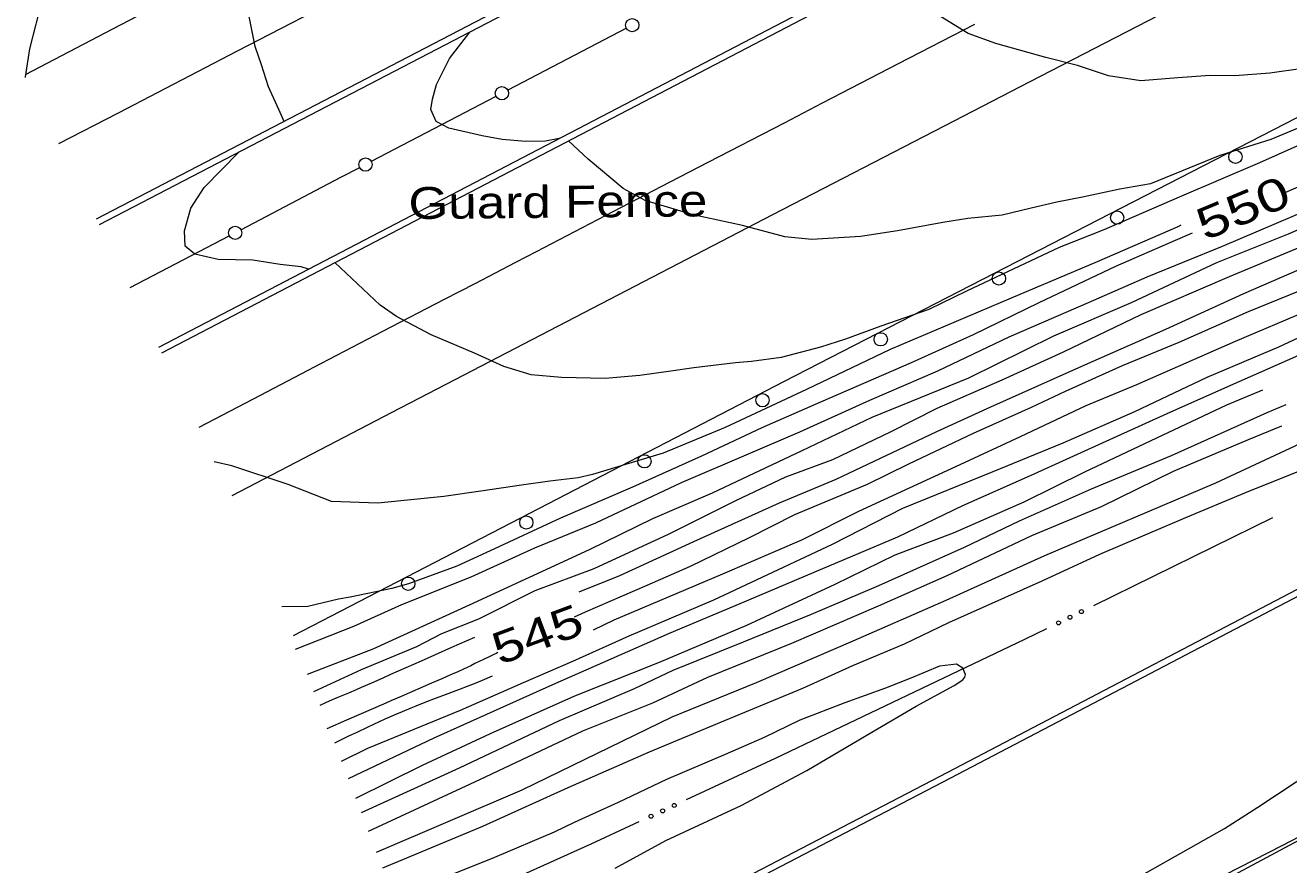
# Model space of a CAD drawing. Extents: x 2361284 to 2366480, y 6976556 to 6985346.
# Drawn here: x 2361374.2 to 2361564.2, y 6977415.8 to 6977542.1 of the extents above; entities that cross this region are included whole.
import ezdxf
from ezdxf.enums import TextEntityAlignment as Align

# ---------------------------------------------------------------- set-up
doc = ezdxf.new("R2010")
doc.units = 0
doc.header["$LTSCALE"] = 1.9
for name, color, linetype, lineweight in [('12', 7, 'Continuous', 13), ('13', 7, 'Continuous', 13), ('14', 7, 'Continuous', 13), ('17', 7, 'Continuous', 13), ('21', 7, 'Continuous', 13), ('3', 7, 'Continuous', 13), ('5', 7, 'Continuous', 13)]:
    doc.layers.add(name, color=color, linetype=linetype, lineweight=lineweight)

msp = doc.modelspace()

# ---------------------------------------------------------------- linework, layer by layer
at = {"layer": '12'}
for points in [[(2361595.83, 6977531.104), (2361592.634, 6977529.744), (2361590.136, 6977528.661), (2361588.474, 6977527.933), (2361585.155, 6977526.462), (2361582.72, 6977525.35), (2361579.482, 6977523.849), (2361577.856, 6977523.113), (2361573.767, 6977521.305), (2361571.719, 6977520.408), (2361568.643, 6977519.074), (2361563.754, 6977516.979)], [(2361601.989, 6977518.741), (2361599.522, 6977517.409), (2361596.026, 6977515.745), (2361589.757, 6977512.646), (2361584.808, 6977510.378), (2361576.99, 6977506.984), (2361567.259, 6977502.741), (2361558.145, 6977499.034), (2361547.697, 6977494.414), (2361539.2, 6977490.883), (2361530.606, 6977487.032), (2361525.509, 6977484.603), (2361516.786, 6977480.68), (2361507.039, 6977476.106), (2361500.868, 6977473.028), (2361489.931, 6977468.443), (2361483.123, 6977465.009), (2361474.224, 6977460.705), (2361467.711, 6977457.823), (2361458.448, 6977453.803), (2361456.805, 6977453.048)], [(2361549.701, 6977510.855), (2361547.151, 6977509.73), (2361538.188, 6977505.825), (2361526.67, 6977500.345), (2361516.805, 6977495.55), (2361507.455, 6977491.321), (2361493.84, 6977485.402), (2361485.016, 6977481.538), (2361475.946, 6977477.302), (2361465.57, 6977472.632), (2361454.733, 6977467.949), (2361444.131, 6977463.038), (2361439.121, 6977460.74), (2361431.886, 6977458.102), (2361429.363, 6977457.358), (2361423.106, 6977456.049), (2361421.319, 6977455.752), (2361416.748, 6977454.678), (2361412.828, 6977454.621)], [(2361563.788, 6977484.997), (2361560.939, 6977483.8), (2361546.579, 6977477.353), (2361534.507, 6977472.317), (2361523.702, 6977467.494), (2361515.419, 6977463.566), (2361502.563, 6977457.784), (2361492.434, 6977453.477), (2361482.193, 6977449.279), (2361471.633, 6977445.028), (2361465.829, 6977442.293), (2361454.543, 6977437.486), (2361439.5, 6977430.352), (2361424.724, 6977423.641)], [(2361445.316, 6977447.728), (2361445.074, 6977447.614), (2361444.591, 6977447.386), (2361444.109, 6977447.155), (2361443.146, 6977446.689), (2361441.863, 6977446.066), (2361441.221, 6977445.757), (2361440.577, 6977445.451), (2361440.254, 6977445.3), (2361439.823, 6977445.1), (2361439.607, 6977445.001), (2361439.282, 6977444.854), (2361438.957, 6977444.708), (2361438.794, 6977444.636), (2361437.646, 6977444.132), (2361436.88, 6977443.798), (2361435.347, 6977443.131), (2361430.746, 6977441.138), (2361429.213, 6977440.472), (2361428.447, 6977440.138), (2361422.544, 6977437.562), (2361419.593, 6977436.273)], [(2361586.241, 6977409.095), (2361600.13, 6977417.629), (2361612.972, 6977424.831), (2361620.666, 6977432.005), (2361627.075, 6977438.276), (2361629.867, 6977440.193), (2361630.863, 6977441.652), (2361631.189, 6977444.245), (2361630.384, 6977445.788), (2361629.554, 6977446.8), (2361628.211, 6977448.167), (2361626.043, 6977448.017), (2361621.508, 6977446.453), (2361614.354, 6977443.655), (2361604.954, 6977439.366), (2361591.52, 6977432.398), (2361581.597, 6977427.333), (2361567.203, 6977420.236), (2361551.681, 6977411.928)]]:
    msp.add_lwpolyline(points, dxfattribs=at)
at = {"layer": '13'}
for points in [[(2361374.278, 6977534.278), (2361374.277, 6977534.358), (2361374.927, 6977538.594), (2361376.894, 6977546.253), (2361379.575, 6977551.519), (2361384.549, 6977557.517), (2361389.33, 6977562.622), (2361395.696, 6977568.314), (2361407.053, 6977576.051), (2361419.518, 6977584.01), (2361434.624, 6977592.925), (2361454.091, 6977603.9), (2361472.258, 6977615.944), (2361482.609, 6977622.103), (2361490.422, 6977627.187), (2361505.009, 6977636.036), (2361525.345, 6977647.02), (2361533.907, 6977652.212), (2361547.702, 6977660.043), (2361554.261, 6977663.506), (2361560.005, 6977666.201), (2361561.726, 6977667.227)], [(2361590.664, 6977541.315), (2361588.534, 6977540.235), (2361584.915, 6977539.091), (2361580.887, 6977537.842), (2361576.995, 6977536.905), (2361571.938, 6977536.447), (2361566.386, 6977535.644), (2361561.404, 6977534.907), (2361556.137, 6977534.527), (2361552.435, 6977534.562), (2361547.559, 6977534.205), (2361542.013, 6977533.753), (2361537.156, 6977534.516), (2361532.461, 6977536.082), (2361527.718, 6977537.297), (2361520.188, 6977539.405), (2361516.054, 6977540.876), (2361511.869, 6977543.467), (2361508.939, 6977546.589), (2361505.939, 6977550.77)], [(2361413.154, 6977527.657), (2361412.377, 6977529.46), (2361410.824, 6977532.895), (2361409.772, 6977536.205), (2361408.786, 6977538.956), (2361407.924, 6977543.439)], [(2361454.55, 6977525.091), (2361452.465, 6977524.701), (2361449.525, 6977524.643), (2361445.952, 6977524.949), (2361442.926, 6977525.48), (2361437.935, 6977526.643), (2361436.025, 6977527.665), (2361435.227, 6977529.487), (2361435.453, 6977531.029), (2361436.092, 6977533.205), (2361438.045, 6977537.124), (2361441.087, 6977541.113)], [(2361597.125, 6977528.506), (2361595.184, 6977527.608), (2361587.926, 6977524.279), (2361579.673, 6977520.299), (2361572.475, 6977516.851), (2361565.048, 6977513.471), (2361554.221, 6977508.828), (2361542.914, 6977504.21), (2361534.081, 6977500.346), (2361522.159, 6977495.181), (2361511.406, 6977490.109), (2361501.178, 6977485.682), (2361490.673, 6977480.902), (2361482.953, 6977477.599), (2361472.864, 6977473.281), (2361459.971, 6977467.199), (2361450.817, 6977463.431), (2361441.257, 6977459.091), (2361430.796, 6977454.932), (2361423.618, 6977451.682), (2361414.839, 6977448.189)], [(2361566.986, 6977527.21), (2361561.528, 6977524.938), (2361553.9, 6977522.565), (2361543.44, 6977518.284), (2361538.847, 6977517.482), (2361533.25, 6977516.258), (2361529.365, 6977515.522), (2361525.504, 6977514.605), (2361521.153, 6977513.583), (2361515.978, 6977513.054), (2361512.224, 6977512.438), (2361505.405, 6977511.214), (2361499.843, 6977510.361), (2361492.527, 6977509.891), (2361488.463, 6977510.292), (2361482.116, 6977511.982), (2361474.681, 6977513.631), (2361467.456, 6977515.755), (2361464.132, 6977517.55), (2361458.9, 6977521.982), (2361455.944, 6977524.734)], [(2361598.39, 6977525.958), (2361595.372, 6977524.58), (2361586.611, 6977520.595), (2361576.314, 6977516.008), (2361564.134, 6977510.712), (2361553.373, 6977506.389), (2361540.53, 6977500.367), (2361528.847, 6977495.345), (2361516.067, 6977489.044), (2361501.552, 6977483.106), (2361491.009, 6977478.105), (2361477.53, 6977471.706), (2361468.566, 6977467.88), (2361459.059, 6977463.22), (2361440.987, 6977454.858), (2361426.479, 6977448.259), (2361416.635, 6977444.435)], [(2361568.245, 6977525.202), (2361559.832, 6977521.441), (2361548.128, 6977516.44), (2361536.426, 6977511.368), (2361529.741, 6977508.675), (2361521.119, 6977504.643), (2361515.762, 6977502.112), (2361510.098, 6977499.348), (2361502.882, 6977496.868), (2361497.58, 6977494.897), (2361493.841, 6977493.682), (2361487.936, 6977492.166), (2361483.47, 6977491.553), (2361481.053, 6977491.34), (2361474.8, 6977490.591), (2361471.304, 6977490.107), (2361466.681, 6977489.413), (2361461.424, 6977488.963), (2361454.882, 6977489.111), (2361450.329, 6977489.528), (2361446.227, 6977490.809), (2361441.777, 6977492.787), (2361435.28, 6977495.545), (2361430.073, 6977498.326), (2361427.597, 6977500.033), (2361420.796, 6977506.419)], [(2361416.805, 6977505.431), (2361415.702, 6977505.79), (2361412.568, 6977506.141), (2361408.452, 6977506.791), (2361403.221, 6977506.872), (2361399.744, 6977507.67), (2361398.26, 6977508.915), (2361398.188, 6977511.214), (2361399.157, 6977514.603), (2361401.138, 6977517.741), (2361406.367, 6977523.032)], [(2361599.787, 6977523.161), (2361597.932, 6977522.494), (2361592.096, 6977520.057), (2361584.986, 6977516.89), (2361576.102, 6977512.966), (2361565.245, 6977508.462), (2361555.295, 6977504.258), (2361541.977, 6977498.58), (2361530.32, 6977492.939), (2361521.11, 6977488.742), (2361511.34, 6977484.489), (2361504.303, 6977480.912), (2361495.632, 6977476.759), (2361488.567, 6977474.131), (2361481.021, 6977470.559), (2361471.038, 6977465.544), (2361459.736, 6977460.327), (2361450.868, 6977457.023), (2361442.387, 6977452.781), (2361436.828, 6977450.548), (2361433.056, 6977448.622), (2361424.77, 6977445.133), (2361417.6, 6977441.845)], [(2361600.959, 6977520.811), (2361599.715, 6977520.17), (2361595.274, 6977518.068), (2361590.037, 6977515.768), (2361580.097, 6977511.534), (2361571.052, 6977507.628), (2361557.419, 6977501.738), (2361545.699, 6977496.335), (2361533.52, 6977490.989), (2361519.368, 6977484.665), (2361511.253, 6977480.948), (2361496.111, 6977473.762), (2361487.614, 6977470.231), (2361474.739, 6977464.399), (2361463.576, 6977459.293), (2361457.459, 6977456.845)], [(2361603.467, 6977515.766), (2361602.623, 6977515.218), (2361597.034, 6977512.885), (2361590.884, 6977509.766), (2361582.697, 6977506.258), (2361575.784, 6977503.232), (2361567.073, 6977499.159), (2361556.197, 6977494.535), (2361541.357, 6977488.024), (2361533.718, 6977484.882), (2361523.861, 6977480.218), (2361514.761, 6977475.97), (2361499.557, 6977468.975), (2361490.967, 6977464.653), (2361479.076, 6977459.511), (2361462.74, 6977452.614), (2361459.644, 6977451.125)], [(2361548.039, 6977512.039), (2361547.562, 6977511.814), (2361535.452, 6977506.559), (2361522.502, 6977501.076), (2361514.206, 6977497.546), (2361504.285, 6977493.361), (2361491.722, 6977487.332), (2361479.466, 6977481.606), (2361470.182, 6977477.767), (2361464.996, 6977476.167), (2361459.541, 6977474.535), (2361457.366, 6977474.024), (2361453.121, 6977473.524), (2361448.867, 6977472.953), (2361442.754, 6977472.035), (2361437.182, 6977471.212), (2361432.706, 6977470.759), (2361427.261, 6977470.208), (2361420.308, 6977470.452), (2361413.763, 6977473.019), (2361405.296, 6977475.819), (2361402.66, 6977476.424)], [(2361604.701, 6977513.298), (2361601.487, 6977511.627), (2361595.246, 6977508.458), (2361587.243, 6977504.611), (2361577.823, 6977500.382), (2361570.331, 6977497.249), (2361562.705, 6977493.717), (2361551.938, 6977489.115), (2361541.066, 6977483.981), (2361530.29, 6977479.249), (2361519.731, 6977474.917), (2361506.173, 6977469.418), (2361495.574, 6977463.997), (2361477.723, 6977455.598), (2361465.003, 6977450.206), (2361456.528, 6977446.415), (2361449.11, 6977443.164), (2361439.658, 6977438.994), (2361425.723, 6977433.291), (2361421.741, 6977431.343)], [(2361605.771, 6977511.148), (2361604.06, 6977510.261), (2361599.798, 6977508.331), (2361594.421, 6977505.75), (2361586.955, 6977502.228), (2361579.647, 6977498.919), (2361572.976, 6977495.674), (2361556.725, 6977488.48), (2361546.457, 6977483.903), (2361537.277, 6977479.735), (2361525.357, 6977474.341), (2361515.189, 6977469.814), (2361505.384, 6977465.11), (2361492.824, 6977459.802), (2361481.708, 6977455.046), (2361471.05, 6977450.613), (2361453.513, 6977442.866), (2361435.657, 6977434.836), (2361422.776, 6977428.723)], [(2361610.442, 6977501.682), (2361607.618, 6977499.955), (2361600.764, 6977496.098), (2361592.333, 6977492.008), (2361584.69, 6977488.076), (2361571.08, 6977481.567), (2361553.209, 6977473.205), (2361527.491, 6977462.3), (2361512.655, 6977455.56), (2361498.682, 6977449.436), (2361484.17, 6977443.188), (2361471.47, 6977437.997), (2361448.913, 6977427.042), (2361427.02, 6977417.663)], [(2361540.647, 6977413.403), (2361554.604, 6977421.246), (2361559.573, 6977424.474), (2361568.169, 6977430.156), (2361578.636, 6977438.005), (2361589.534, 6977444.549), (2361596.28, 6977449.104), (2361605.705, 6977454.995), (2361613.906, 6977461.253), (2361618.428, 6977465.305), (2361626.609, 6977472.623), (2361631.063, 6977477.467), (2361637.97, 6977484.133), (2361646.494, 6977491.163), (2361649.966, 6977495.116), (2361652.873, 6977501.735)], [(2361612.655, 6977497.162), (2361612.31, 6977496.648), (2361610.624, 6977495.172), (2361607.392, 6977493.251), (2361604.396, 6977491.693), (2361599.766, 6977489.57), (2361593.771, 6977486.973), (2361588.11, 6977483.839), (2361583.619, 6977481.906), (2361576.712, 6977479.37), (2361566.948, 6977475.466), (2361557.574, 6977471.737), (2361548.738, 6977468.033), (2361535.781, 6977462.499), (2361527.108, 6977458.487), (2361513.087, 6977452.223), (2361506.397, 6977449.009), (2361498.638, 6977445.725), (2361491.12, 6977442.304), (2361479.505, 6977437.513), (2361468.04, 6977432.725), (2361455.809, 6977427.397), (2361442.974, 6977421.585), (2361427.933, 6977415.282)], [(2361560.317, 6977487.245), (2361554.878, 6977484.973), (2361544.354, 6977479.982), (2361533.513, 6977474.868), (2361524.395, 6977470.361), (2361513.778, 6977465.72), (2361504.999, 6977462.396), (2361495.961, 6977457.981), (2361482.678, 6977451.804), (2361469.541, 6977446.259), (2361456.838, 6977441.198), (2361444.172, 6977435.517), (2361433.936, 6977430.729), (2361423.894, 6977425.794)], [(2361563.168, 6977481.811), (2361558.148, 6977479.774), (2361546.852, 6977474.965), (2361536.022, 6977469.692), (2361525.543, 6977465.282), (2361512.839, 6977459.302), (2361502.522, 6977454.744), (2361489.475, 6977449.088), (2361476.813, 6977443.968), (2361468.57, 6977440.109), (2361458.028, 6977435.899), (2361442.547, 6977428.601), (2361425.811, 6977420.822)], [(2361441.773, 6977450.005), (2361438.335, 6977448.477), (2361433.75, 6977446.44), (2361431.457, 6977445.424), (2361429.162, 6977444.411), (2361428.014, 6977443.905), (2361426.291, 6977443.15), (2361424.759, 6977442.481), (2361423.992, 6977442.147), (2361422.841, 6977441.648), (2361421.114, 6977440.903), (2361419.961, 6977440.408), (2361419.384, 6977440.162), (2361418.519, 6977439.793)], [(2361462.924, 6977415.304), (2361470.576, 6977419.437), (2361481.887, 6977424.705), (2361491.757, 6977430.009), (2361501.553, 6977435.742), (2361508.216, 6977439.656), (2361513.906, 6977442.8), (2361515.228, 6977443.643), (2361515.545, 6977444.016), (2361515.62, 6977444.457), (2361515.232, 6977445.393), (2361514.266, 6977446.004), (2361511.699, 6977445.679), (2361507.405, 6977443.898), (2361503.6, 6977442.372), (2361497.51, 6977440.164), (2361490.695, 6977437.549), (2361485.368, 6977434.959), (2361479.513, 6977432.403), (2361470.679, 6977428.619), (2361463.381, 6977425.149), (2361456.759, 6977422.166), (2361453.793, 6977420.708), (2361444.799, 6977416.912), (2361429.656, 6977410.808)], [(2361444.44, 6977444.17), (2361442.935, 6977443.515), (2361441.752, 6977443.028), (2361440.959, 6977442.713), (2361439.367, 6977442.103), (2361437.768, 6977441.507), (2361435.635, 6977440.714), (2361434.572, 6977440.311), (2361432.984, 6977439.687), (2361432.194, 6977439.363), (2361430.9, 6977438.817), (2361430.04, 6977438.447), (2361428.328, 6977437.692), (2361425.774, 6977436.525), (2361424.081, 6977435.727), (2361422.956, 6977435.186), (2361420.714, 6977434.084)]]:
    msp.add_lwpolyline(points, dxfattribs=at)
at = {"layer": '14'}
for points in [[(2361576.251, 6977639.334), (2361551.364, 6977626.597), (2361538.928, 6977620.215), (2361520.283, 6977610.624), (2361501.649, 6977601.01), (2361492.337, 6977596.194), (2361468.981, 6977584.091), (2361457.307, 6977578.03), (2361439.803, 6977568.927), (2361413.562, 6977555.246), (2361387.339, 6977541.529), (2361374.234, 6977534.657)], [(2361405.339, 6977471.359), (2361429.422, 6977483.918), (2361441.467, 6977490.19), (2361459.539, 6977499.589), (2361486.66, 6977513.665), (2361512.46, 6977527.021), (2361525.364, 6977533.69), (2361544.728, 6977543.68), (2361572.981, 6977558.232), (2361587.111, 6977565.502), (2361608.311, 6977576.395)], [(2361379.304, 6977524.325), (2361388.253, 6977528.976), (2361394.219, 6977532.075), (2361406.152, 6977538.272), (2361424.054, 6977547.564)], [(2361516.965, 6977542.253), (2361505.515, 6977536.324), (2361494.067, 6977530.391), (2361488.344, 6977527.423), (2361476.899, 6977521.485), (2361471.177, 6977518.514), (2361462.595, 6977514.057), (2361455.67, 6977510.458), (2361451.054, 6977508.057), (2361447.977, 6977506.455), (2361441.824, 6977503.252), (2361437.209, 6977500.847), (2361427.982, 6977496.036), (2361418.757, 6977491.222), (2361412.608, 6977488.01), (2361408.508, 6977485.868), (2361400.311, 6977481.583)]]:
    msp.add_lwpolyline(points, dxfattribs=at)
at = {"layer": '17'}
msp.add_lwpolyline([(2361617.768, 6977555.724), (2361591.589, 6977541.884), (2361565.348, 6977528.174), (2361526.844, 6977508.337), (2361488.34, 6977488.51), (2361451.421, 6977469.387), (2361414.51, 6977450.236)], dxfattribs=at)
for centre in [(2361556.221, 6977522.349), (2361538.441, 6977513.19), (2361520.66, 6977504.032), (2361502.88, 6977494.874), (2361485.106, 6977485.709), (2361467.346, 6977476.513), (2361449.587, 6977467.315), (2361431.835, 6977458.101)]:
    msp.add_circle(centre, 1, dxfattribs=at)
at = {"layer": '21'}
msp.add_line((2361561.79, 6977468.017), (2361534.864, 6977454.781), dxfattribs=at)
for points in [[(2361527.826, 6977451.323), (2361524.511, 6977449.691), (2361487.029, 6977431.784), (2361473.638, 6977425.567)], [(2361466.529, 6977422.259), (2361459.28, 6977418.89), (2361431.389, 6977406.293)]]:
    msp.add_lwpolyline(points, dxfattribs=at)
for centre in [(2361531.348, 6977453.053), (2361533.071, 6977453.9), (2361529.625, 6977452.206), (2361471.827, 6977424.722), (2361468.345, 6977423.104), (2361470.086, 6977423.913)]:
    msp.add_circle(centre, 0.3, dxfattribs=at)
at = {"layer": '3'}
for points in [[(2361606.209, 6977628.148), (2361506.597, 6977576.298), (2361384.902, 6977512.948)], [(2361606.657, 6977627.292), (2361507.045, 6977575.442), (2361385.351, 6977512.092)], [(2361394.326, 6977493.716), (2361494.196, 6977545.748), (2361606.447, 6977604.208)], [(2361394.774, 6977492.86), (2361494.645, 6977544.894), (2361606.895, 6977603.353)], [(2361437.38, 6977390.37), (2361512.98, 6977429.721), (2361576.189, 6977462.853), (2361576.232, 6977462.878)], [(2361437.828, 6977389.515), (2361513.429, 6977428.865), (2361576.637, 6977462.008), (2361576.637, 6977462.008)], [(2361680.382, 6976977.298), (2361679.884, 6977053.787), (2361678.37, 6977156.248), (2361678.278, 6977177.479), (2361679.127, 6977230.18), (2361679.349, 6977253.173), (2361680.371, 6977297.004), (2361682.627, 6977329.988), (2361683.252, 6977358.986), (2361681.928, 6977384.654), (2361681.658, 6977406.664), (2361680.597, 6977419.434), (2361675.827, 6977432.169), (2361672.403, 6977439.897), (2361668.133, 6977445.177), (2361661.969, 6977449.578), (2361651.102, 6977453.445), (2361645.342, 6977453.55), (2361632.939, 6977450.552), (2361622.563, 6977446.914), (2361596.773, 6977436.128), (2361563.199, 6977418.648), (2361449.078, 6977360.209)]]:
    msp.add_lwpolyline(points, dxfattribs=at)
at = {"layer": '5'}
for p, q in [((2361464.643, 6977541.687), (2361446.802, 6977532.367)), ((2361444.98, 6977531.42), (2361426.272, 6977521.632)), ((2361404.867, 6977510.408), (2361389.981, 6977502.606))]:
    msp.add_line(p, q, dxfattribs=at)
msp.add_lwpolyline([(2361424.511, 6977520.704), (2361421.655, 6977519.217), (2361406.678, 6977511.365)], dxfattribs=at)
for centre in [(2361465.523, 6977542.153), (2361445.92, 6977531.904), (2361425.396, 6977521.174), (2361405.804, 6977510.904)]:
    msp.add_circle(centre, 1, dxfattribs=at)

# ---------------------------------------------------------------- texts
at = {"layer": '12'}
for s, rotation, width, p in [(' 550 ', 22.567, 1.35, (2361558.293, 6977512.442)), (' 545 ', 20.435, 1.3, (2361452.091, 6977448.242))]:
    msp.add_text(s, height=4.8, rotation=rotation, dxfattribs=dict(at, width=width)).set_placement(p, align=Align.CENTER)
at = {"layer": '5', "width": 1.2}
msp.add_text('Guard Fence', height=4.799, rotation=0.545, dxfattribs=at).set_placement((2361431.884, 6977512.965))

doc.saveas('drawing.dxf')
